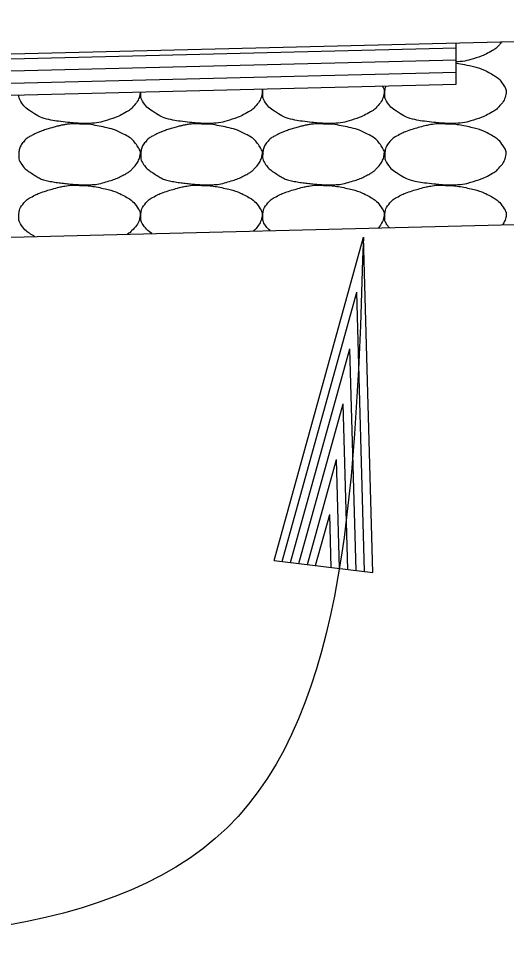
# Model space of a CAD drawing. Extents: x 1671357 to 13005564, y 567358 to 14261451.
# Drawn here: x 12758465.803 to 12758467.813, y 14259899.355 to 14259903.178 of the extents above; entities that cross this region are included whole.
import ezdxf

# ---------------------------------------------------------------- set-up
doc = ezdxf.new("R2010")
doc.units = 0
doc.layers.add('Default', color=7, linetype='Continuous')
doc.layers.add('R_Draft', color=7, linetype='Continuous')

msp = doc.modelspace()

# ---------------------------------------------------------------- linework, layer by layer
at = {"layer": 'Default'}
for p, q in [((12758441.6027, 14259902.4289), (12758471.6055, 14259903.1779)), ((12758445.607, 14259902.5088), (12758467.6051, 14259903.058)), ((12758445.6082, 14259902.4588), (12758467.6051, 14259903.008)), ((12758445.6095, 14259902.4089), (12758467.6051, 14259902.9579)), ((12758445.6107, 14259902.3589), (12758467.6051, 14259902.9079)), ((12758438.2562, 14259901.592), (12758474.3445, 14259902.4929))]:
    msp.add_line(p, q, dxfattribs=at)
at = {"layer": 'R_Draft'}
for p, q in [((12758467.6051, 14259902.9079), (12758467.6051, 14259903.078)), ((12758466.8555, 14259900.9474), (12758467.2233, 14259902.2779)), ((12758467.2619, 14259900.898), (12758467.2233, 14259902.2779)), ((12758466.8892, 14259900.9433), (12758467.1958, 14259902.0515)), ((12758467.228, 14259900.9021), (12758467.1958, 14259902.0515)), ((12758466.9238, 14259900.9391), (12758467.1675, 14259901.8186)), ((12758467.1934, 14259900.9063), (12758467.1675, 14259901.8186)), ((12758466.9577, 14259900.935), (12758467.1401, 14259901.5929)), ((12758467.1595, 14259900.9105), (12758467.1401, 14259901.5929)), ((12758466.9929, 14259900.9307), (12758467.1122, 14259901.3633)), ((12758467.1251, 14259900.9146), (12758467.1122, 14259901.3633)), ((12758467.0268, 14259900.9266), (12758467.0846, 14259901.1368)), ((12758467.0904, 14259900.9189), (12758467.0846, 14259901.1368)), ((12758466.8555, 14259900.9474), (12758467.2619, 14259900.898))]:
    msp.add_line(p, q, dxfattribs=at)
for points in [[(12758467.794, 14259903.0827), (12758467.7908, 14259903.0781), (12758467.7872, 14259903.0735), (12758467.7739, 14259903.0586), (12758467.7647, 14259903.0516), (12758467.7331, 14259903.0336), (12758467.7133, 14259903.024), (12758467.6629, 14259903.0081), (12758467.6345, 14259903.0009), (12758467.6052, 14259902.9991), (12758467.6051, 14259902.9991)], [(12758467.6051, 14259902.9939), (12758467.6198, 14259902.9921), (12758467.6346, 14259902.9895), (12758467.6851, 14259902.9792), (12758467.7181, 14259902.9683), (12758467.7735, 14259902.9387), (12758467.7886, 14259902.9226), (12758467.8096, 14259902.891), (12758467.813, 14259902.8801), (12758467.8079, 14259902.8517), (12758467.7981, 14259902.8331), (12758467.7739, 14259902.806), (12758467.7647, 14259902.799), (12758467.7331, 14259902.781), (12758467.7133, 14259902.7714), (12758467.6629, 14259902.7555), (12758467.6345, 14259902.7483), (12758467.5906, 14259902.7456), (12758467.5759, 14259902.7455), (12758467.5393, 14259902.748), (12758467.5173, 14259902.7501), (12758467.4711, 14259902.7552), (12758467.4472, 14259902.759), (12758467.4037, 14259902.769), (12758467.3868, 14259902.7795), (12758467.3494, 14259902.803), (12758467.3333, 14259902.8151), (12758467.3121, 14259902.8475), (12758467.3106, 14259902.8593), (12758467.3118, 14259902.8806), (12758467.3134, 14259902.8908), (12758467.3173, 14259902.9007)], [(12758467.301, 14259902.9003), (12758467.3073, 14259902.8909), (12758467.3106, 14259902.88), (12758467.3055, 14259902.8517), (12758467.2957, 14259902.8331), (12758467.2715, 14259902.806), (12758467.2623, 14259902.799), (12758467.2307, 14259902.781), (12758467.2109, 14259902.7714), (12758467.1605, 14259902.7555), (12758467.1321, 14259902.7483), (12758467.0882, 14259902.7456), (12758467.0735, 14259902.7455), (12758467.0368, 14259902.748), (12758467.0149, 14259902.7501), (12758466.9686, 14259902.7552), (12758466.9447, 14259902.759), (12758466.9012, 14259902.769), (12758466.8844, 14259902.7795), (12758466.847, 14259902.803), (12758466.8308, 14259902.8151), (12758466.8096, 14259902.8475), (12758466.8082, 14259902.8593), (12758466.8092, 14259902.8764), (12758466.8098, 14259902.8823), (12758466.8111, 14259902.8881)], [(12758466.3045, 14259902.8755), (12758466.3045, 14259902.8738), (12758466.3043, 14259902.8721), (12758466.3007, 14259902.8517), (12758466.2909, 14259902.8331), (12758466.2667, 14259902.806), (12758466.2574, 14259902.799), (12758466.2259, 14259902.781), (12758466.206, 14259902.7714), (12758466.1556, 14259902.7555), (12758466.1273, 14259902.7483), (12758466.0834, 14259902.7456), (12758466.0687, 14259902.7455), (12758466.032, 14259902.748), (12758466.01, 14259902.7501), (12758465.9638, 14259902.7552), (12758465.9399, 14259902.759), (12758465.8964, 14259902.769), (12758465.8795, 14259902.7795), (12758465.8421, 14259902.803), (12758465.826, 14259902.8151), (12758465.8064, 14259902.8451), (12758465.8043, 14259902.8541), (12758465.8039, 14259902.863)], [(12758466.8047, 14259902.8879), (12758466.8068, 14259902.882), (12758466.8075, 14259902.8761), (12758466.8031, 14259902.8517), (12758466.7933, 14259902.8331), (12758466.7691, 14259902.806), (12758466.7598, 14259902.799), (12758466.7283, 14259902.781), (12758466.7084, 14259902.7714), (12758466.6581, 14259902.7555), (12758466.6297, 14259902.7483), (12758466.5858, 14259902.7456), (12758466.5711, 14259902.7455), (12758466.5344, 14259902.748), (12758466.5124, 14259902.7501), (12758466.4662, 14259902.7552), (12758466.4423, 14259902.759), (12758466.3988, 14259902.769), (12758466.382, 14259902.7795), (12758466.3446, 14259902.803), (12758466.3284, 14259902.8151), (12758466.3072, 14259902.8475), (12758466.3058, 14259902.8593), (12758466.3065, 14259902.8722), (12758466.3066, 14259902.8738), (12758466.3068, 14259902.8755)], [(12758466.054, 14259902.7439), (12758466.0833, 14259902.7443), (12758466.1127, 14259902.7399), (12758466.142, 14259902.7339), (12758466.1778, 14259902.7266), (12758466.2108, 14259902.7157), (12758466.244, 14259902.6979), (12758466.2662, 14259902.6861), (12758466.2813, 14259902.67), (12758466.2961, 14259902.6479), (12758466.3024, 14259902.6384), (12758466.3058, 14259902.6275), (12758466.3041, 14259902.6179), (12758466.3007, 14259902.5991), (12758466.2909, 14259902.5805), (12758466.276, 14259902.5639), (12758466.2667, 14259902.5534), (12758466.2574, 14259902.5464), (12758466.246, 14259902.5399), (12758466.2259, 14259902.5284), (12758466.206, 14259902.5188), (12758466.184, 14259902.5119), (12758466.1556, 14259902.5029), (12758466.1273, 14259902.4957), (12758466.098, 14259902.4939), (12758466.0834, 14259902.493), (12758466.0687, 14259902.4929), (12758466.054, 14259902.4939), (12758466.032, 14259902.4954), (12758466.01, 14259902.4975), (12758465.988, 14259902.4999), (12758465.9638, 14259902.5026), (12758465.9399, 14259902.5064), (12758465.916, 14259902.5119), (12758465.8964, 14259902.5164), (12758465.8795, 14259902.5269), (12758465.862, 14259902.5379), (12758465.8421, 14259902.5504), (12758465.826, 14259902.5625), (12758465.812, 14259902.5839), (12758465.8048, 14259902.5949), (12758465.8034, 14259902.6067), (12758465.804, 14259902.6179), (12758465.8049, 14259902.6341), (12758465.8084, 14259902.6505), (12758465.82, 14259902.6659), (12758465.8318, 14259902.6815), (12758465.8446, 14259902.6899), (12758465.86, 14259902.6979), (12758465.8732, 14259902.7048), (12758465.8861, 14259902.7112), (12758465.9, 14259902.7159), (12758465.9199, 14259902.7226), (12758465.9397, 14259902.7286), (12758465.96, 14259902.7339), (12758465.9726, 14259902.7372), (12758465.9852, 14259902.7399), (12758465.998, 14259902.7419), (12758466.0166, 14259902.7448), (12758466.0355, 14259902.7455), (12758466.054, 14259902.7439)], [(12758466.5564, 14259902.7439), (12758466.5857, 14259902.7443), (12758466.6151, 14259902.7399), (12758466.6445, 14259902.7339), (12758466.6803, 14259902.7266), (12758466.7133, 14259902.7157), (12758466.7465, 14259902.6979), (12758466.7686, 14259902.6861), (12758466.7838, 14259902.67), (12758466.7985, 14259902.6479), (12758466.8048, 14259902.6384), (12758466.8082, 14259902.6275), (12758466.8065, 14259902.6179), (12758466.8031, 14259902.5991), (12758466.7933, 14259902.5805), (12758466.7785, 14259902.5639), (12758466.7691, 14259902.5534), (12758466.7598, 14259902.5464), (12758466.7485, 14259902.5399), (12758466.7283, 14259902.5284), (12758466.7084, 14259902.5188), (12758466.6865, 14259902.5119), (12758466.6581, 14259902.5029), (12758466.6297, 14259902.4957), (12758466.6005, 14259902.4939), (12758466.5858, 14259902.493), (12758466.5711, 14259902.4929), (12758466.5564, 14259902.4939), (12758466.5344, 14259902.4954), (12758466.5124, 14259902.4975), (12758466.4904, 14259902.4999), (12758466.4662, 14259902.5026), (12758466.4423, 14259902.5064), (12758466.4184, 14259902.5119), (12758466.3988, 14259902.5164), (12758466.382, 14259902.5269), (12758466.3644, 14259902.5379), (12758466.3446, 14259902.5504), (12758466.3284, 14259902.5625), (12758466.3144, 14259902.5839), (12758466.3072, 14259902.5949), (12758466.3058, 14259902.6067), (12758466.3064, 14259902.6179), (12758466.3074, 14259902.6341), (12758466.3108, 14259902.6505), (12758466.3224, 14259902.6659), (12758466.3342, 14259902.6815), (12758466.3471, 14259902.6899), (12758466.3624, 14259902.6979), (12758466.3756, 14259902.7048), (12758466.3885, 14259902.7112), (12758466.4024, 14259902.7159), (12758466.4223, 14259902.7226), (12758466.4421, 14259902.7286), (12758466.4624, 14259902.7339), (12758466.475, 14259902.7372), (12758466.4876, 14259902.7399), (12758466.5004, 14259902.7419), (12758466.519, 14259902.7448), (12758466.5379, 14259902.7455), (12758466.5564, 14259902.7439)], [(12758467.0589, 14259902.7439), (12758467.0882, 14259902.7443), (12758467.1176, 14259902.7399), (12758467.1469, 14259902.7339), (12758467.1827, 14259902.7266), (12758467.2157, 14259902.7157), (12758467.2489, 14259902.6979), (12758467.271, 14259902.6861), (12758467.2862, 14259902.67), (12758467.3009, 14259902.6479), (12758467.3072, 14259902.6384), (12758467.3106, 14259902.6275), (12758467.3089, 14259902.6179), (12758467.3055, 14259902.5991), (12758467.2957, 14259902.5805), (12758467.2809, 14259902.5639), (12758467.2715, 14259902.5534), (12758467.2623, 14259902.5464), (12758467.2509, 14259902.5399), (12758467.2307, 14259902.5284), (12758467.2109, 14259902.5188), (12758467.1889, 14259902.5119), (12758467.1605, 14259902.5029), (12758467.1321, 14259902.4957), (12758467.1029, 14259902.4939), (12758467.0882, 14259902.493), (12758467.0735, 14259902.4929), (12758467.0589, 14259902.4939), (12758467.0368, 14259902.4954), (12758467.0149, 14259902.4975), (12758466.9929, 14259902.4999), (12758466.9686, 14259902.5026), (12758466.9447, 14259902.5064), (12758466.9209, 14259902.5119), (12758466.9012, 14259902.5164), (12758466.8844, 14259902.5269), (12758466.8668, 14259902.5379), (12758466.847, 14259902.5504), (12758466.8308, 14259902.5625), (12758466.8168, 14259902.5839), (12758466.8096, 14259902.5949), (12758466.8082, 14259902.6067), (12758466.8088, 14259902.6179), (12758466.8098, 14259902.6341), (12758466.8132, 14259902.6505), (12758466.8248, 14259902.6659), (12758466.8366, 14259902.6815), (12758466.8495, 14259902.6899), (12758466.8648, 14259902.6979), (12758466.878, 14259902.7048), (12758466.8909, 14259902.7112), (12758466.9049, 14259902.7159), (12758466.9247, 14259902.7226), (12758466.9446, 14259902.7286), (12758466.9649, 14259902.7339), (12758466.9774, 14259902.7372), (12758466.99, 14259902.7399), (12758467.0029, 14259902.7419), (12758467.0214, 14259902.7448), (12758467.0403, 14259902.7455), (12758467.0589, 14259902.7439)], [(12758467.5613, 14259902.7439), (12758467.5906, 14259902.7443), (12758467.62, 14259902.7399), (12758467.6851, 14259902.7266), (12758467.7181, 14259902.7157), (12758467.7735, 14259902.6861), (12758467.7886, 14259902.67), (12758467.8096, 14259902.6384), (12758467.813, 14259902.6275), (12758467.8079, 14259902.5991), (12758467.7981, 14259902.5805), (12758467.7739, 14259902.5534), (12758467.7647, 14259902.5464), (12758467.7331, 14259902.5284), (12758467.7133, 14259902.5188), (12758467.6629, 14259902.5029), (12758467.6345, 14259902.4957), (12758467.5906, 14259902.493), (12758467.5759, 14259902.4929), (12758467.5393, 14259902.4954), (12758467.5173, 14259902.4975), (12758467.4711, 14259902.5026), (12758467.4472, 14259902.5064), (12758467.4037, 14259902.5164), (12758467.3868, 14259902.5269), (12758467.3494, 14259902.5504), (12758467.3333, 14259902.5625), (12758467.3121, 14259902.5949), (12758467.3106, 14259902.6067), (12758467.3122, 14259902.6341), (12758467.3156, 14259902.6505), (12758467.3391, 14259902.6815), (12758467.3519, 14259902.6899), (12758467.3804, 14259902.7048), (12758467.3934, 14259902.7112), (12758467.4271, 14259902.7226), (12758467.447, 14259902.7286), (12758467.4799, 14259902.7372), (12758467.4924, 14259902.7399), (12758467.5238, 14259902.7448), (12758467.5427, 14259902.7455), (12758467.5613, 14259902.7439)], [(12758465.8684, 14259902.2813), (12758465.8663, 14259902.2826), (12758465.8641, 14259902.284), (12758465.8421, 14259902.2978), (12758465.826, 14259902.3099), (12758465.8048, 14259902.3423), (12758465.8034, 14259902.3541), (12758465.8049, 14259902.3815), (12758465.8084, 14259902.3979), (12758465.8318, 14259902.4289), (12758465.8446, 14259902.4373), (12758465.8732, 14259902.4522), (12758465.8861, 14259902.4586), (12758465.9199, 14259902.47), (12758465.9397, 14259902.476), (12758465.9726, 14259902.4846), (12758465.9852, 14259902.4873), (12758466.0166, 14259902.4922), (12758466.0355, 14259902.4929), (12758466.054, 14259902.4913)], [(12758466.054, 14259902.4913), (12758466.0833, 14259902.4917), (12758466.1127, 14259902.4873), (12758466.1778, 14259902.474), (12758466.2108, 14259902.4631), (12758466.2662, 14259902.4335), (12758466.2813, 14259902.4174), (12758466.3024, 14259902.3858), (12758466.3058, 14259902.3749), (12758466.3007, 14259902.3465), (12758466.2909, 14259902.3279), (12758466.2684, 14259902.3027), (12758466.2608, 14259902.2965), (12758466.2521, 14259902.2909)], [(12758466.3521, 14259902.2934), (12758466.3377, 14259902.3034), (12758466.3254, 14259902.3145), (12758466.3072, 14259902.3423), (12758466.3058, 14259902.3541), (12758466.3074, 14259902.3815), (12758466.3108, 14259902.3979), (12758466.3342, 14259902.4289), (12758466.3471, 14259902.4373), (12758466.3756, 14259902.4522), (12758466.3885, 14259902.4586), (12758466.4223, 14259902.47), (12758466.4421, 14259902.476), (12758466.475, 14259902.4846), (12758466.4876, 14259902.4873), (12758466.519, 14259902.4922), (12758466.5379, 14259902.4929), (12758466.5564, 14259902.4913)], [(12758466.5564, 14259902.4913), (12758466.5857, 14259902.4917), (12758466.6151, 14259902.4873), (12758466.6803, 14259902.474), (12758466.7133, 14259902.4631), (12758466.7686, 14259902.4335), (12758466.7838, 14259902.4174), (12758466.8048, 14259902.3858), (12758466.8082, 14259902.3749), (12758466.8031, 14259902.3465), (12758466.7933, 14259902.3279), (12758466.7761, 14259902.3086), (12758466.7737, 14259902.3062), (12758466.7712, 14259902.3039)], [(12758466.8389, 14259902.3056), (12758466.8309, 14259902.3127), (12758466.8236, 14259902.3209), (12758466.8096, 14259902.3423), (12758466.8082, 14259902.3541), (12758466.8098, 14259902.3815), (12758466.8132, 14259902.3979), (12758466.8366, 14259902.4289), (12758466.8495, 14259902.4373), (12758466.878, 14259902.4522), (12758466.8909, 14259902.4586), (12758466.9247, 14259902.47), (12758466.9446, 14259902.476), (12758466.9774, 14259902.4846), (12758466.99, 14259902.4873), (12758467.0214, 14259902.4922), (12758467.0403, 14259902.4929), (12758467.0589, 14259902.4913)], [(12758467.0589, 14259902.4913), (12758467.0882, 14259902.4917), (12758467.1176, 14259902.4873), (12758467.1827, 14259902.474), (12758467.2157, 14259902.4631), (12758467.271, 14259902.4335), (12758467.2862, 14259902.4174), (12758467.3072, 14259902.3858), (12758467.3106, 14259902.3749), (12758467.3059, 14259902.3485), (12758467.2977, 14259902.3319), (12758467.2855, 14259902.3167)], [(12758467.3293, 14259902.3178), (12758467.3259, 14259902.3219), (12758467.3225, 14259902.3263), (12758467.3121, 14259902.3423), (12758467.3106, 14259902.3541), (12758467.3122, 14259902.3815), (12758467.3156, 14259902.3979), (12758467.3391, 14259902.4289), (12758467.3519, 14259902.4373), (12758467.3804, 14259902.4522), (12758467.3934, 14259902.4586), (12758467.4271, 14259902.47), (12758467.447, 14259902.476), (12758467.4799, 14259902.4846), (12758467.4924, 14259902.4873), (12758467.5238, 14259902.4922), (12758467.5427, 14259902.4929), (12758467.5613, 14259902.4913)], [(12758467.5613, 14259902.4913), (12758467.5906, 14259902.4917), (12758467.62, 14259902.4873), (12758467.6851, 14259902.474), (12758467.7181, 14259902.4631), (12758467.7735, 14259902.4335), (12758467.7886, 14259902.4174), (12758467.8096, 14259902.3858), (12758467.813, 14259902.3749), (12758467.8091, 14259902.3531), (12758467.8042, 14259902.341), (12758467.797, 14259902.3295)]]:
    msp.add_open_spline(points, degree=3, dxfattribs=at)
msp.add_spline([(12758467.2233, 14259902.2779), (12758466.662, 14259899.8474), (12758464.1786, 14259899.3705)], degree=3, dxfattribs=at)

doc.saveas('drawing.dxf')
